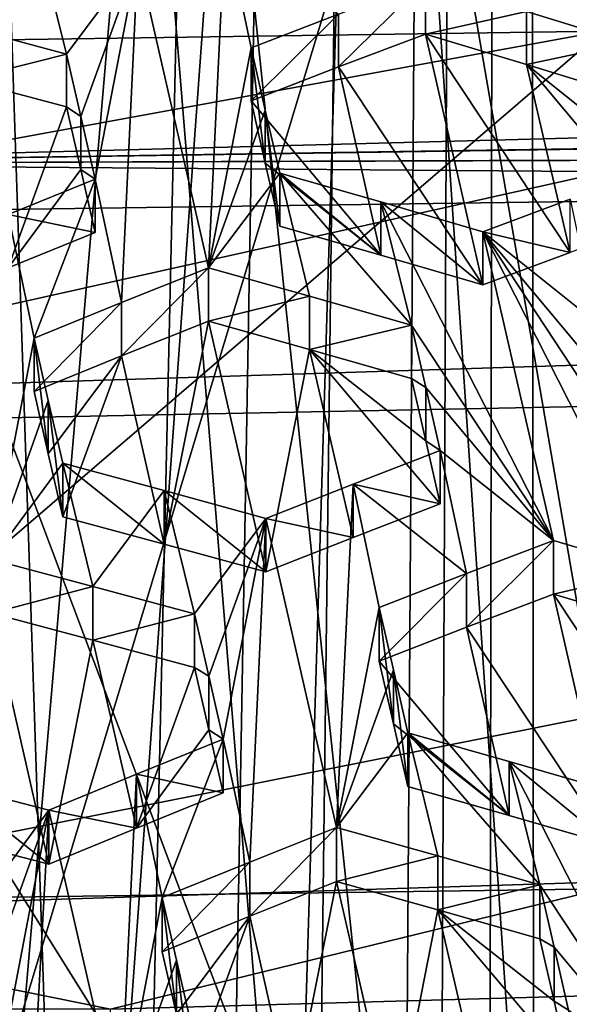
# Model space of a CAD drawing. Header units: metres. Extents: x -24 to 24, y -69 to 184.
# Tile 488 of 656: x 0.5 to 1.15, y 126.188 to 127.353. Entities that reach past the tile are written whole.
import ezdxf

# ---------------------------------------------------------------- set-up
doc = ezdxf.new("R2010")
doc.units = ezdxf.units.M
for name, color, linetype in [('1029', 7, 'CONTINUOUS'), ('1052', 7, 'CONTINUOUS'), ('1075', 7, 'CONTINUOUS'), ('1076', 7, 'CONTINUOUS'), ('1315', 7, 'CONTINUOUS'), ('1380', 7, 'CONTINUOUS'), ('1419', 7, 'CONTINUOUS'), ('1546', 7, 'CONTINUOUS'), ('1783', 7, 'CONTINUOUS'), ('1900', 7, 'CONTINUOUS'), ('1924', 7, 'CONTINUOUS'), ('2073', 7, 'CONTINUOUS'), ('2265', 7, 'CONTINUOUS'), ('2320', 7, 'CONTINUOUS'), ('2339', 7, 'CONTINUOUS'), ('2417', 7, 'CONTINUOUS'), ('2442', 7, 'CONTINUOUS'), ('2444', 7, 'CONTINUOUS'), ('2516', 7, 'CONTINUOUS'), ('2541', 7, 'CONTINUOUS'), ('2561', 7, 'CONTINUOUS'), ('2679', 7, 'CONTINUOUS'), ('2711', 7, 'CONTINUOUS'), ('2838', 7, 'CONTINUOUS'), ('2860', 7, 'CONTINUOUS'), ('2990', 7, 'CONTINUOUS'), ('3159', 7, 'CONTINUOUS'), ('3232', 7, 'CONTINUOUS'), ('3485', 7, 'CONTINUOUS'), ('3639', 7, 'CONTINUOUS'), ('3658', 7, 'CONTINUOUS'), ('367', 7, 'CONTINUOUS'), ('369', 7, 'CONTINUOUS'), ('373', 7, 'CONTINUOUS'), ('383', 7, 'CONTINUOUS'), ('3835', 7, 'CONTINUOUS'), ('3858', 7, 'CONTINUOUS'), ('3966', 2, 'CONTINUOUS'), ('420', 2, 'CONTINUOUS'), ('421', 2, 'CONTINUOUS'), ('424', 3, 'CONTINUOUS'), ('434', 7, 'CONTINUOUS'), ('473', 7, 'CONTINUOUS'), ('474', 7, 'CONTINUOUS'), ('554', 2, 'CONTINUOUS'), ('563', 2, 'CONTINUOUS'), ('756', 7, 'CONTINUOUS'), ('786', 7, 'CONTINUOUS'), ('790', 7, 'CONTINUOUS'), ('966', 7, 'CONTINUOUS')]:
    doc.layers.add(name, color=color, linetype=linetype)

msp = doc.modelspace()

# ---------------------------------------------------------------- linework, layer by layer
at = {"layer": '1029'}
for points in [[(0.925201, 126.657627, 215.742298), (0.925201, 126.594123, 215.759313), (0.942112, 126.520121, 215.646155)], [(0.942112, 126.583723, 215.629113), (0.925201, 126.657627, 215.742298), (0.942112, 126.520121, 215.646155)], [(0.959112, 126.445732, 215.532403), (0.942112, 126.583723, 215.629113), (0.942112, 126.520121, 215.646155)], [(0.959112, 126.509431, 215.515335), (0.942112, 126.583723, 215.629113), (0.959112, 126.445732, 215.532403)]]:
    msp.add_3dface(points, dxfattribs=at)
at = {"layer": '1052'}
for points in [[(0.60762, 126.182572, 210.668684), (1.815886, 126.216579, 210.795601), (0.607628, 125.409831, 210.875738)], [(0.607628, 125.409831, 210.875738), (1.815886, 126.216579, 210.795601), (1.815888, 125.443838, 211.002656)]]:
    msp.add_3dface(points, dxfattribs=at)
at = {"layer": '1075'}
for points in [[(1.188961, 126.32483, 211.199601), (0.60762, 126.182572, 210.668684), (-0.012027, 126.307723, 211.135754)], [(1.815886, 126.216579, 210.795601), (0.60762, 126.182572, 210.668684), (1.188961, 126.32483, 211.199601)], [(0.60762, 126.182572, 210.668684), (-0.607618, 126.182572, 210.668684), (-0.012027, 126.307723, 211.135754)]]:
    msp.add_3dface(points, dxfattribs=at)
at = {"layer": '1076'}
for points in [[(0.84305, 127.025829, 216.306388), (0.72345, 126.996349, 216.365575), (0.72345, 127.059317, 216.348703)], [(0.84305, 126.962811, 216.323274), (0.72345, 126.996349, 216.365575), (0.84305, 127.025829, 216.306388)], [(0.963481, 126.991414, 216.263966), (0.84305, 126.962811, 216.323274), (0.84305, 127.025829, 216.306388)], [(0.963481, 126.928344, 216.280866), (0.84305, 126.962811, 216.323274), (0.963481, 126.991414, 216.263966)]]:
    msp.add_3dface(points, dxfattribs=at)
at = {"layer": '1315'}
for points in [[(0.963481, 126.928344, 216.280866), (0.963481, 126.991414, 216.263966), (0.980351, 126.917714, 216.151049)], [(0.98035, 126.854551, 216.167981), (0.963481, 126.928344, 216.280866), (0.980351, 126.917714, 216.151049)], [(0.997392, 126.843267, 216.03699), (0.98035, 126.854551, 216.167981), (0.980351, 126.917714, 216.151049)], [(0.997392, 126.780002, 216.053942), (0.98035, 126.854551, 216.167981), (0.997392, 126.843267, 216.03699)]]:
    msp.add_3dface(points, dxfattribs=at)
at = {"layer": '1380'}
for points in [[(1.188964, 127.339053, 210.927844), (1.188961, 126.32483, 211.199601), (-0.012027, 126.307723, 211.135754)], [(-0.011918, 127.321945, 210.863995), (1.188964, 127.339053, 210.927844), (-0.012027, 126.307723, 211.135754)]]:
    msp.add_3dface(points, dxfattribs=at)
at = {"layer": '1419'}
for points in [[(0.55561, 127.249492, 216.745112), (0.486881, 127.059295, 216.447866), (0.435305, 127.281695, 216.788074)], [(0.572507, 127.175556, 216.632049), (0.486881, 127.059295, 216.447866), (0.55561, 127.249492, 216.745112)], [(0.589522, 127.101106, 216.5182), (0.486881, 127.059295, 216.447866), (0.572507, 127.175556, 216.632049)]]:
    msp.add_3dface(points, dxfattribs=at)
at = {"layer": '1546'}
for points in [[(0.467052, 126.650715, 215.817352), (0.467052, 126.714128, 215.800361), (0.586814, 126.682563, 215.757462)], [(0.467052, 126.650715, 215.817352), (0.586814, 126.682563, 215.757462), (0.586814, 126.619105, 215.774465)], [(0.586814, 126.682563, 215.757462), (0.707083, 126.650195, 215.71456), (0.586814, 126.619105, 215.774465)], [(0.586814, 126.619105, 215.774465), (0.707083, 126.650195, 215.71456), (0.707083, 126.586691, 215.731576)]]:
    msp.add_3dface(points, dxfattribs=at)
at = {"layer": '1783'}
for points in [[(0.707083, 126.586691, 215.731576), (0.707083, 126.650195, 215.71456), (0.723994, 126.576291, 215.601375)], [(0.707083, 126.586691, 215.731576), (0.723994, 126.576291, 215.601375), (0.723994, 126.512689, 215.618417)], [(0.723994, 126.576291, 215.601375), (0.740994, 126.501999, 215.487598), (0.723994, 126.512689, 215.618417)], [(0.723994, 126.512689, 215.618417), (0.740994, 126.501999, 215.487598), (0.740994, 126.438299, 215.504666)]]:
    msp.add_3dface(points, dxfattribs=at)
at = {"layer": '1900'}
for points in [[(0.877049, 127.359335, 216.827486), (0.979847, 127.398087, 216.898765), (0.877049, 127.296751, 216.844256)], [(0.877049, 127.296751, 216.844256), (0.979847, 127.398087, 216.898765), (0.979847, 127.335548, 216.915522)], [(0.773728, 127.256924, 216.772849), (0.877049, 127.359335, 216.827486), (0.877049, 127.296751, 216.844256)], [(0.773728, 127.319554, 216.756068), (0.877049, 127.359335, 216.827486), (0.773728, 127.256924, 216.772849)]]:
    msp.add_3dface(points, dxfattribs=at)
at = {"layer": '1924'}
for points in [[(0.551242, 126.7648, 215.997207), (0.670948, 126.732594, 215.954504), (0.551242, 126.828065, 215.980255)], [(0.551242, 126.828065, 215.980255), (0.670948, 126.732594, 215.954504), (0.670948, 126.795905, 215.937539)], [(0.670948, 126.795905, 215.937539), (0.791273, 126.699541, 215.911762), (0.791273, 126.762901, 215.894784)], [(0.670948, 126.732594, 215.954504), (0.791273, 126.699541, 215.911762), (0.670948, 126.795905, 215.937539)]]:
    msp.add_3dface(points, dxfattribs=at)
at = {"layer": '2073'}
for points in [[(0.979847, 127.335548, 216.915522), (0.979847, 127.398087, 216.898765), (1.099188, 127.362346, 216.857165)], [(0.979847, 127.335548, 216.915522), (1.099188, 127.362346, 216.857165), (1.099188, 127.299751, 216.873938)], [(1.099188, 127.362346, 216.857165), (1.219878, 127.325494, 216.815285), (1.099188, 127.299751, 216.873938)], [(1.219878, 127.325494, 216.815285), (1.219878, 127.262842, 216.832072), (1.099188, 127.299751, 216.873938)]]:
    msp.add_3dface(points, dxfattribs=at)
at = {"layer": '2265'}
for points in [[(1.028486, 126.634158, 215.830636), (1.13132, 126.67335, 215.901825), (1.199143, 126.376767, 215.447951)], [(1.302358, 126.415599, 215.519539), (1.13132, 126.67335, 215.901825), (1.250829, 126.637997, 215.860049)], [(1.199143, 126.376767, 215.447951), (1.13132, 126.67335, 215.901825), (1.302358, 126.415599, 215.519539)], [(0.925201, 126.594123, 215.759313), (1.028486, 126.634158, 215.830636), (1.078731, 126.411654, 215.490239)], [(1.078731, 126.411654, 215.490239), (1.028486, 126.634158, 215.830636), (1.199143, 126.376767, 215.447951)], [(0.925201, 126.594123, 215.759313), (1.078731, 126.411654, 215.490239), (0.942112, 126.520121, 215.646155)], [(0.959112, 126.445732, 215.532403), (0.942112, 126.520121, 215.646155), (1.078731, 126.411654, 215.490239)]]:
    msp.add_3dface(points, dxfattribs=at)
at = {"layer": '2320'}
for points in [[(0.959112, 126.509431, 215.515335), (0.959112, 126.445732, 215.532403), (1.078731, 126.411654, 215.490239)], [(0.959112, 126.509431, 215.515335), (1.078731, 126.411654, 215.490239), (1.078732, 126.475404, 215.473157)], [(1.078731, 126.411654, 215.490239), (1.199143, 126.376767, 215.447951), (1.078732, 126.475404, 215.473157)], [(1.078732, 126.475404, 215.473157), (1.199143, 126.376767, 215.447951), (1.199143, 126.440571, 215.430855)]]:
    msp.add_3dface(points, dxfattribs=at)
at = {"layer": '2339'}
for points in [[(1.13132, 126.67335, 215.901825), (1.13132, 126.736762, 215.884834), (1.250829, 126.701464, 215.843043)], [(1.250829, 126.637997, 215.860049), (1.13132, 126.67335, 215.901825), (1.250829, 126.701464, 215.843043)]]:
    msp.add_3dface(points, dxfattribs=at)
at = {"layer": '2417'}
for points in [[(0.740994, 126.438299, 215.504666), (0.740994, 126.501999, 215.487598), (0.638266, 126.460393, 215.417139)], [(0.638266, 126.460393, 215.417139), (0.534875, 126.417936, 215.346382), (0.638266, 126.396642, 215.434221)], [(0.740994, 126.438299, 215.504666), (0.638266, 126.460393, 215.417139), (0.638266, 126.396642, 215.434221)], [(0.638266, 126.396642, 215.434221), (0.534875, 126.417936, 215.346382), (0.534875, 126.354133, 215.363478)]]:
    msp.add_3dface(points, dxfattribs=at)
at = {"layer": '2442'}
for points in [[(0.55561, 127.312122, 216.72833), (0.435305, 127.281695, 216.788074), (0.435305, 127.344278, 216.771304)], [(0.55561, 127.249492, 216.745112), (0.435305, 127.281695, 216.788074), (0.55561, 127.312122, 216.72833)]]:
    msp.add_3dface(points, dxfattribs=at)
at = {"layer": '2444'}
for points in [[(1.131844, 126.255857, 215.1371), (1.114953, 126.265712, 215.267284), (1.114953, 126.329656, 215.250151)], [(1.131843, 126.191819, 215.154263), (1.114953, 126.265712, 215.267284), (1.131844, 126.255857, 215.1371)], [(1.148864, 126.18149, 215.02318), (1.131843, 126.191819, 215.154263), (1.131844, 126.255857, 215.1371)], [(1.148864, 126.117351, 215.040366), (1.131843, 126.191819, 215.154263), (1.148864, 126.18149, 215.02318)]]:
    msp.add_3dface(points, dxfattribs=at)
at = {"layer": '2516'}
for points in [[(0.51733, 126.913142, 216.22413), (0.534201, 126.839345, 216.111239), (0.51733, 126.976212, 216.207231)], [(0.51733, 126.976212, 216.207231), (0.534201, 126.839345, 216.111239), (0.5342, 126.902516, 216.09432)], [(0.551242, 126.7648, 215.997207), (0.551242, 126.828065, 215.980255), (0.5342, 126.902516, 216.09432)], [(0.534201, 126.839345, 216.111239), (0.551242, 126.7648, 215.997207), (0.5342, 126.902516, 216.09432)]]:
    msp.add_3dface(points, dxfattribs=at)
at = {"layer": '2541'}
for points in [[(0.997392, 126.780002, 216.053942), (0.997392, 126.843267, 216.03699), (0.894589, 126.803522, 215.965973)], [(0.791273, 126.762901, 215.894784), (0.894589, 126.740211, 215.982938), (0.894589, 126.803522, 215.965973)], [(0.894589, 126.740211, 215.982938), (0.997392, 126.780002, 216.053942), (0.894589, 126.803522, 215.965973)], [(0.791273, 126.699541, 215.911762), (0.894589, 126.740211, 215.982938), (0.791273, 126.762901, 215.894784)]]:
    msp.add_3dface(points, dxfattribs=at)
at = {"layer": '2561'}
for points in [[(1.150892, 127.140337, 216.516484), (1.047671, 127.102007, 216.444756), (1.150893, 127.077449, 216.533335)], [(1.150893, 127.077449, 216.533335), (1.047671, 127.102007, 216.444756), (1.047671, 127.039076, 216.461619)]]:
    msp.add_3dface(points, dxfattribs=at)
at = {"layer": '2679'}
for points in [[(0.534875, 126.354133, 215.363478), (0.414672, 126.449113, 215.389574), (0.414671, 126.385354, 215.406659)], [(0.534875, 126.354133, 215.363478), (0.534875, 126.417936, 215.346382), (0.414672, 126.449113, 215.389574)]]:
    msp.add_3dface(points, dxfattribs=at)
at = {"layer": '2711'}
for points in [[(0.467052, 126.650715, 215.817352), (0.534875, 126.354133, 215.363478), (0.414671, 126.385354, 215.406659)], [(0.467052, 126.650715, 215.817352), (0.586814, 126.619105, 215.774465), (0.534875, 126.354133, 215.363478)], [(0.586814, 126.619105, 215.774465), (0.638266, 126.396642, 215.434221), (0.534875, 126.354133, 215.363478)], [(0.586814, 126.619105, 215.774465), (0.707083, 126.586691, 215.731576), (0.638266, 126.396642, 215.434221)], [(0.707083, 126.586691, 215.731576), (0.723994, 126.512689, 215.618417), (0.638266, 126.396642, 215.434221)], [(0.723994, 126.512689, 215.618417), (0.740994, 126.438299, 215.504666), (0.638266, 126.396642, 215.434221)]]:
    msp.add_3dface(points, dxfattribs=at)
at = {"layer": '2838'}
for points in [[(0.55561, 127.249492, 216.745112), (0.55561, 127.312122, 216.72833), (0.572507, 127.238284, 216.615241)], [(0.572507, 127.175556, 216.632049), (0.55561, 127.249492, 216.745112), (0.572507, 127.238284, 216.615241)], [(0.589522, 127.163932, 216.501366), (0.572507, 127.175556, 216.632049), (0.572507, 127.238284, 216.615241)], [(0.589522, 127.163932, 216.501366), (0.589522, 127.101106, 216.5182), (0.572507, 127.175556, 216.632049)]]:
    msp.add_3dface(points, dxfattribs=at)
at = {"layer": '2860'}
for points in [[(0.877049, 127.296751, 216.844256), (0.979847, 127.335548, 216.915522), (1.047671, 127.039076, 216.461619)], [(0.979847, 127.335548, 216.915522), (1.150893, 127.077449, 216.533335), (1.047671, 127.039076, 216.461619)], [(0.979847, 127.335548, 216.915522), (1.099188, 127.299751, 216.873938), (1.150893, 127.077449, 216.533335)], [(0.773728, 127.256924, 216.772849), (0.877049, 127.296751, 216.844256), (0.927152, 127.074302, 216.503861)], [(0.877049, 127.296751, 216.844256), (1.047671, 127.039076, 216.461619), (0.927152, 127.074302, 216.503861)], [(1.219878, 127.262842, 216.832072), (1.236638, 127.189736, 216.719871), (1.099188, 127.299751, 216.873938)], [(1.099188, 127.299751, 216.873938), (1.25379, 127.114904, 216.605041), (1.150893, 127.077449, 216.533335)], [(1.236638, 127.189736, 216.719871), (1.25379, 127.114904, 216.605041), (1.099188, 127.299751, 216.873938)], [(0.773728, 127.256924, 216.772849), (0.927152, 127.074302, 216.503861), (0.790625, 127.182989, 216.659787)], [(0.80764, 127.108538, 216.545938), (0.790625, 127.182989, 216.659787), (0.927152, 127.074302, 216.503861)]]:
    msp.add_3dface(points, dxfattribs=at)
at = {"layer": '2990'}
for points in [[(0.80764, 127.171364, 216.529103), (0.927152, 127.074302, 216.503861), (0.927153, 127.137179, 216.487013)], [(0.80764, 127.108538, 216.545938), (0.927152, 127.074302, 216.503861), (0.80764, 127.171364, 216.529103)], [(0.927152, 127.074302, 216.503861), (1.047671, 127.039076, 216.461619), (0.927153, 127.137179, 216.487013)], [(1.047671, 127.039076, 216.461619), (1.047671, 127.102007, 216.444756), (0.927153, 127.137179, 216.487013)]]:
    msp.add_3dface(points, dxfattribs=at)
at = {"layer": '3159'}
for points in [[(1.064038, 127.507536, 217.079862), (1.219878, 127.325494, 216.815285), (1.099188, 127.362346, 216.857165)], [(1.064038, 127.507536, 217.079862), (1.18324, 127.470984, 217.038539), (1.219878, 127.325494, 216.815285)], [(0.435305, 127.344278, 216.771304), (0.39977, 127.489736, 216.994094), (0.519413, 127.457839, 216.951335)], [(0.55561, 127.312122, 216.72833), (0.435305, 127.344278, 216.771304), (0.519413, 127.457839, 216.951335)], [(0.639801, 127.424897, 216.908536), (0.55561, 127.312122, 216.72833), (0.519413, 127.457839, 216.951335)], [(0.72345, 127.059317, 216.348703), (0.639801, 127.424897, 216.908536), (0.743166, 127.465458, 216.979781)], [(0.773728, 127.319554, 216.756068), (0.72345, 127.059317, 216.348703), (0.743166, 127.465458, 216.979781)], [(0.877049, 127.359335, 216.827486), (0.773728, 127.319554, 216.756068), (0.743166, 127.465458, 216.979781)], [(0.55561, 127.312122, 216.72833), (0.639801, 127.424897, 216.908536), (0.572507, 127.238284, 216.615241)], [(0.639801, 127.424897, 216.908536), (0.589522, 127.163932, 216.501366), (0.572507, 127.238284, 216.615241)], [(0.589522, 127.163932, 216.501366), (0.639801, 127.424897, 216.908536), (0.620758, 127.018259, 216.278127)], [(0.639801, 127.424897, 216.908536), (0.72345, 127.059317, 216.348703), (0.620758, 127.018259, 216.278127)], [(0.72345, 127.059317, 216.348703), (0.773728, 127.319554, 216.756068), (0.790625, 127.245716, 216.642979)], [(0.80764, 127.171364, 216.529103), (0.72345, 127.059317, 216.348703), (0.790625, 127.245716, 216.642979)], [(0.84305, 127.025829, 216.306388), (0.72345, 127.059317, 216.348703), (0.80764, 127.171364, 216.529103)], [(0.963481, 126.991414, 216.263966), (0.80764, 127.171364, 216.529103), (0.927153, 127.137179, 216.487013)], [(0.963481, 126.991414, 216.263966), (0.84305, 127.025829, 216.306388), (0.80764, 127.171364, 216.529103)], [(0.486881, 127.122172, 216.431018), (0.589522, 127.163932, 216.501366), (0.51733, 126.976212, 216.207231)], [(0.51733, 126.976212, 216.207231), (0.589522, 127.163932, 216.501366), (0.620758, 127.018259, 216.278127)], [(1.047671, 127.102007, 216.444756), (1.13132, 126.736762, 215.884834), (0.927153, 127.137179, 216.487013)], [(1.13132, 126.736762, 215.884834), (0.963481, 126.991414, 216.263966), (0.927153, 127.137179, 216.487013)], [(1.181598, 126.994777, 216.292794), (1.047671, 127.102007, 216.444756), (1.150892, 127.140337, 216.516484)], [(0.467052, 126.714128, 215.800361), (0.486881, 127.122172, 216.431018), (0.51733, 126.976212, 216.207231)], [(1.21551, 126.846807, 216.065771), (1.250829, 126.701464, 215.843043), (1.047671, 127.102007, 216.444756)], [(1.198412, 126.921416, 216.180235), (1.21551, 126.846807, 216.065771), (1.047671, 127.102007, 216.444756)], [(1.181598, 126.994777, 216.292794), (1.198412, 126.921416, 216.180235), (1.047671, 127.102007, 216.444756)], [(1.250829, 126.701464, 215.843043), (1.13132, 126.736762, 215.884834), (1.047671, 127.102007, 216.444756)], [(0.963481, 126.991414, 216.263966), (1.13132, 126.736762, 215.884834), (0.980351, 126.917714, 216.151049)], [(0.467052, 126.714128, 215.800361), (0.51733, 126.976212, 216.207231), (0.5342, 126.902516, 216.09432)], [(0.997392, 126.843267, 216.03699), (0.980351, 126.917714, 216.151049), (1.13132, 126.736762, 215.884834)], [(0.551242, 126.828065, 215.980255), (0.467052, 126.714128, 215.800361), (0.5342, 126.902516, 216.09432)], [(0.997392, 126.843267, 216.03699), (1.028486, 126.697615, 215.813632), (0.894589, 126.803522, 215.965973)], [(1.13132, 126.736762, 215.884834), (1.028486, 126.697615, 215.813632), (0.997392, 126.843267, 216.03699)], [(0.586814, 126.682563, 215.757462), (0.467052, 126.714128, 215.800361), (0.551242, 126.828065, 215.980255)], [(0.586814, 126.682563, 215.757462), (0.551242, 126.828065, 215.980255), (0.670948, 126.795905, 215.937539)], [(0.707083, 126.650195, 215.71456), (0.586814, 126.682563, 215.757462), (0.670948, 126.795905, 215.937539)], [(0.707083, 126.650195, 215.71456), (0.670948, 126.795905, 215.937539), (0.791273, 126.762901, 215.894784)], [(0.791273, 126.762901, 215.894784), (0.894589, 126.803522, 215.965973), (0.874922, 126.397321, 215.334951)], [(0.894589, 126.803522, 215.965973), (0.925201, 126.657627, 215.742298), (0.874922, 126.397321, 215.334951)], [(1.028486, 126.697615, 215.813632), (0.925201, 126.657627, 215.742298), (0.894589, 126.803522, 215.965973)], [(0.723994, 126.576291, 215.601375), (0.707083, 126.650195, 215.71456), (0.791273, 126.762901, 215.894784)], [(0.740994, 126.501999, 215.487598), (0.723994, 126.576291, 215.601375), (0.791273, 126.762901, 215.894784)], [(0.740994, 126.501999, 215.487598), (0.791273, 126.762901, 215.894784), (0.77216, 126.356295, 215.264311)], [(0.77216, 126.356295, 215.264311), (0.791273, 126.762901, 215.894784), (0.874922, 126.397321, 215.334951)], [(0.925201, 126.657627, 215.742298), (0.942112, 126.583723, 215.629113), (0.874922, 126.397321, 215.334951)], [(0.942112, 126.583723, 215.629113), (0.959112, 126.509431, 215.515335), (0.874922, 126.397321, 215.334951)], [(0.638266, 126.460393, 215.417139), (0.740994, 126.501999, 215.487598), (0.668803, 126.314454, 215.193415)], [(0.668803, 126.314454, 215.193415), (0.740994, 126.501999, 215.487598), (0.77216, 126.356295, 215.264311)], [(0.874922, 126.397321, 215.334951), (0.959112, 126.509431, 215.515335), (0.9946, 126.363871, 215.292593)], [(0.959112, 126.509431, 215.515335), (1.114953, 126.329656, 215.250151), (0.9946, 126.363871, 215.292593)], [(0.959112, 126.509431, 215.515335), (1.078732, 126.475404, 215.473157), (1.114953, 126.329656, 215.250151)], [(1.078732, 126.475404, 215.473157), (1.282792, 126.075223, 214.870959), (1.114953, 126.329656, 215.250151)], [(1.282792, 126.075223, 214.870959), (1.078732, 126.475404, 215.473157), (1.199143, 126.440571, 215.430855)], [(0.534875, 126.417936, 215.346382), (0.638266, 126.460393, 215.417139), (0.618524, 126.052589, 214.786487)], [(0.618524, 126.052589, 214.786487), (0.638266, 126.460393, 215.417139), (0.668803, 126.314454, 215.193415)], [(0.534875, 126.417936, 215.346382), (0.450685, 126.303641, 215.166584), (0.414672, 126.449113, 215.389574)], [(0.467533, 126.23009, 215.053801), (0.450685, 126.303641, 215.166584), (0.534875, 126.417936, 215.346382)], [(0.484596, 126.155599, 214.93958), (0.467533, 126.23009, 215.053801), (0.534875, 126.417936, 215.346382)], [(0.484596, 126.155599, 214.93958), (0.534875, 126.417936, 215.346382), (0.512445, 126.008622, 214.713999)], [(0.512445, 126.008622, 214.713999), (0.534875, 126.417936, 215.346382), (0.618524, 126.052589, 214.786487)], [(1.114953, 126.329656, 215.250151), (1.282792, 126.075223, 214.870959), (1.131844, 126.255857, 215.1371)], [(0.685693, 126.240657, 215.080368), (0.618524, 126.052589, 214.786487), (0.668803, 126.314454, 215.193415)], [(1.148864, 126.18149, 215.02318), (1.131844, 126.255857, 215.1371), (1.282792, 126.075223, 214.870959)], [(0.702714, 126.166288, 214.966445), (0.618524, 126.052589, 214.786487), (0.685693, 126.240657, 215.080368)]]:
    msp.add_3dface(points, dxfattribs=at)
at = {"layer": '3232'}
for points in [[(0.874922, 126.333478, 215.352058), (0.77216, 126.292403, 215.281431), (0.874922, 126.397321, 215.334951)], [(0.77216, 126.292403, 215.281431), (0.77216, 126.356295, 215.264311), (0.874922, 126.397321, 215.334951)], [(0.668803, 126.25051, 215.210549), (0.668803, 126.314454, 215.193415), (0.77216, 126.356295, 215.264311)], [(0.77216, 126.292403, 215.281431), (0.668803, 126.25051, 215.210549), (0.77216, 126.356295, 215.264311)]]:
    msp.add_3dface(points, dxfattribs=at)
at = {"layer": '3485'}
for points in [[(0.64624, 127.821363, 234.171401), (-0.646236, 127.821363, 234.171401), (0, 120.276373, 236.211202)], [(0.64624, 127.821363, 234.171401), (0, 120.276373, 236.211202), (1.26367, 120.259009, 236.146401)], [(1.930974, 127.785197, 234.036427), (0.64624, 127.821363, 234.171401), (1.26367, 120.259009, 236.146401)]]:
    msp.add_3dface(points, dxfattribs=at)
at = {"layer": '3639'}
for points in [[(0.773728, 127.319554, 216.756068), (0.773728, 127.256924, 216.772849), (0.790625, 127.182989, 216.659787)], [(0.773728, 127.319554, 216.756068), (0.790625, 127.182989, 216.659787), (0.790625, 127.245716, 216.642979)], [(0.80764, 127.108538, 216.545938), (0.80764, 127.171364, 216.529103), (0.790625, 127.245716, 216.642979)], [(0.790625, 127.182989, 216.659787), (0.80764, 127.108538, 216.545938), (0.790625, 127.245716, 216.642979)]]:
    msp.add_3dface(points, dxfattribs=at)
at = {"layer": '3658'}
for points in [[(0.874922, 126.333478, 215.352058), (0.874922, 126.397321, 215.334951), (0.9946, 126.363871, 215.292593)], [(0.9946, 126.299979, 215.309713), (0.874922, 126.333478, 215.352058), (0.9946, 126.363871, 215.292593)], [(1.114953, 126.329656, 215.250151), (0.9946, 126.299979, 215.309713), (0.9946, 126.363871, 215.292593)], [(1.114953, 126.265712, 215.267284), (0.9946, 126.299979, 215.309713), (1.114953, 126.329656, 215.250151)]]:
    msp.add_3dface(points, dxfattribs=at)
at = {"layer": '367'}
for points in [[(-1.087972, 145.2, -24.225582), (1.087972, 145.2, -24.225582), (-0.939204, 55.350886, -24.231805)], [(-0.939204, 55.350886, -24.231805), (1.087972, 145.2, -24.225582), (-0.476055, 55.429567, -24.245327)], [(-0.476055, 55.429567, -24.245327), (1.087972, 145.2, -24.225582), (0, 55.456236, -24.25)], [(0, 55.456236, -24.25), (1.087972, 145.2, -24.225582), (0.476036, 55.429568, -24.245327)], [(1.087972, 145.2, -24.225582), (0.939204, 55.350886, -24.231805), (0.476036, 55.429568, -24.245327)], [(0.939204, 55.350886, -24.231805), (1.087972, 145.2, -24.225582), (1.181119, 55.286814, -24.221219)], [(1.087972, 145.2, -24.225582), (3.255157, 145.2, -24.030532), (1.181119, 55.286814, -24.221219)]]:
    msp.add_3dface(points, dxfattribs=at)
at = {"layer": '369'}
for points in [[(0.995562, 125.28536, 24.229555), (-1.087972, 145.2, 24.225582), (-1.005745, 125.285363, 24.229135)], [(1.087972, 145.2, 24.225582), (-1.087972, 145.2, 24.225582), (0.995562, 125.28536, 24.229555)], [(2.988875, 125.286919, 24.065102), (1.087972, 145.2, 24.225582), (0.995562, 125.28536, 24.229555)], [(3.255157, 145.2, 24.030532), (1.087972, 145.2, 24.225582), (2.988875, 125.286919, 24.065102)]]:
    msp.add_3dface(points, dxfattribs=at)
at = {"layer": '373'}
for points in [[(6.468189, 146.382367, 240.147825), (0.425551, 117.362268, 33.359767), (0, 146.423799, 240.142002)], [(0.998602, 117.359051, 33.34274), (0.425551, 117.362268, 33.359767), (6.468189, 146.382367, 240.147825)], [(1.280676, 117.356515, 33.329314), (0.998602, 117.359051, 33.34274), (6.468189, 146.382367, 240.147825)]]:
    msp.add_3dface(points, dxfattribs=at)
at = {"layer": '383'}
for points in [[(0.003838, 127.601559, 241.155137), (0.003879, 126.907325, 240.505234), (3.626778, 127.716915, 241.135746)], [(3.626778, 127.716915, 241.135746), (0.003879, 126.907325, 240.505234), (3.666182, 127.023898, 240.484851)], [(0.003879, 126.907325, 240.505234), (0.003915, 126.295114, 239.777544), (3.666182, 127.023898, 240.484851)], [(3.666182, 127.023898, 240.484851), (0.003915, 126.295114, 239.777544), (3.6995, 126.412857, 239.756148)], [(0.003915, 126.295114, 239.777544), (0.003943, 125.773576, 238.98235), (3.6995, 126.412857, 239.756148)], [(3.6995, 126.412857, 239.756148), (0.003943, 125.773576, 238.98235), (3.726261, 125.892436, 238.959947)]]:
    msp.add_3dface(points, dxfattribs=at)
at = {"layer": '3835'}
for points in [[(0.668803, 126.25051, 215.210549), (0.685694, 126.176614, 215.097524), (0.668803, 126.314454, 215.193415)], [(0.685694, 126.176614, 215.097524), (0.685693, 126.240657, 215.080368), (0.668803, 126.314454, 215.193415)], [(0.702714, 126.102149, 214.983631), (0.702714, 126.166288, 214.966445), (0.685693, 126.240657, 215.080368)], [(0.685694, 126.176614, 215.097524), (0.702714, 126.102149, 214.983631), (0.685693, 126.240657, 215.080368)]]:
    msp.add_3dface(points, dxfattribs=at)
at = {"layer": '3858'}
for points in [[(0.72345, 127.059317, 216.348703), (0.620759, 126.955241, 216.295013), (0.620758, 127.018259, 216.278127)], [(0.72345, 126.996349, 216.365575), (0.620759, 126.955241, 216.295013), (0.72345, 127.059317, 216.348703)], [(0.51733, 126.913142, 216.22413), (0.51733, 126.976212, 216.207231), (0.620758, 127.018259, 216.278127)], [(0.620759, 126.955241, 216.295013), (0.51733, 126.913142, 216.22413), (0.620758, 127.018259, 216.278127)]]:
    msp.add_3dface(points, dxfattribs=at)
at = {"layer": '3966'}
for points in [[(1.243453, 127.138809, 210.180522), (0, 127.121358, 210.115396), (1.202077, 125.197339, 210.696156)], [(0, 127.121358, 210.115396), (0, 125.181034, 210.635304), (1.202077, 125.197339, 210.696156)]]:
    msp.add_3dface(points, dxfattribs=at)
at = {"layer": '420'}
for points in [[(-0.011918, 127.321945, 210.863995), (0, 127.121358, 210.115396), (1.188964, 127.339053, 210.927844)], [(0, 127.121358, 210.115396), (1.243453, 127.138809, 210.180522), (1.188964, 127.339053, 210.927844)]]:
    msp.add_3dface(points, dxfattribs=at)
at = {"layer": '421'}
for points in [[(0, 124.510098, 235.40289), (0, 128.921645, 234.22082), (1.324554, 128.903056, 234.151446)], [(1.264135, 124.506192, 235.336229), (0, 124.510098, 235.40289), (1.324554, 128.903056, 234.151446)]]:
    msp.add_3dface(points, dxfattribs=at)
at = {"layer": '424'}
for points in [[(1.784726, 128.212396, 214.187202), (0.898841, 128.170625, 214.031313), (1.723909, 125.98698, 214.768354)], [(0.898841, 128.170625, 214.031313), (0, 128.156635, 213.979099), (0.831387, 125.946969, 214.619031)], [(1.279867, 125.963479, 214.680647), (0.898841, 128.170625, 214.031313), (0.831387, 125.946969, 214.619031)], [(1.723909, 125.98698, 214.768354), (0.898841, 128.170625, 214.031313), (1.279867, 125.963479, 214.680647)], [(0.831387, 125.946969, 214.619031), (0, 128.156635, 213.979099), (0.379927, 125.937498, 214.583686)]]:
    msp.add_3dface(points, dxfattribs=at)
at = {"layer": '434'}
for points in [[(0.002991, 113.722717, 33.878384), (0.94341, 113.718942, 33.859597), (0, 142.110666, 235.869139)], [(0.94341, 113.718942, 33.859597), (1.9185, 113.70702, 33.800065), (0, 142.110666, 235.869139)], [(0, 142.110666, 235.869139), (2.91877, 113.686239, 33.696064), (3.305357, 142.081073, 235.75762)], [(1.9185, 113.70702, 33.800065), (2.91877, 113.686239, 33.696064), (0, 142.110666, 235.869139)]]:
    msp.add_3dface(points, dxfattribs=at)
at = {"layer": '473'}
for points in [[(0, 124.461718, 208.020901), (0, 125.65869, 207.916179), (11.322727, 127.094211, 207.492959)], [(0, 125.65869, 207.916179), (0, 126.872209, 207.81001), (11.322727, 127.094211, 207.492959)], [(0, 124.461718, 208.020901), (11.322727, 127.094211, 207.492959), (3.073802, 124.541932, 207.933085)]]:
    msp.add_3dface(points, dxfattribs=at)
at = {"layer": '474'}
for points in [[(0, 127.18221, 207.807006), (0, 127.488684, 207.851892), (11.468226, 127.485779, 207.492798)], [(11.440357, 127.35814, 207.48396), (0, 127.18221, 207.807006), (11.468226, 127.485779, 207.492798)], [(11.438708, 127.352507, 207.483769), (0, 127.18221, 207.807006), (11.440357, 127.35814, 207.48396)], [(11.391615, 127.224947, 207.483923), (0, 127.18221, 207.807006), (11.438708, 127.352507, 207.483769)], [(11.390048, 127.221444, 207.484048), (0, 127.18221, 207.807006), (11.391615, 127.224947, 207.483923)], [(11.322727, 127.094211, 207.492959), (0, 127.18221, 207.807006), (11.390048, 127.221444, 207.484048)], [(11.322727, 127.094211, 207.492959), (0, 126.872209, 207.81001), (0, 127.18221, 207.807006)]]:
    msp.add_3dface(points, dxfattribs=at)
at = {"layer": '554'}
for points in [[(2.052971, 145.7, -22.155085), (0, 145.7, -22.25), (2.053064, 117.5, -22.155077)], [(2.053064, 117.5, -22.155077), (0, 145.7, -22.25), (0, 117.5, -22.25)]]:
    msp.add_3dface(points, dxfattribs=at)
at = {"layer": '563'}
for points in [[(0, 117.5, 22.25), (2.052971, 145.7, 22.155085), (2.053064, 117.5, 22.155077)], [(0, 145.7, 22.25), (2.052971, 145.7, 22.155085), (0, 117.5, 22.25)]]:
    msp.add_3dface(points, dxfattribs=at)
at = {"layer": '756'}
for points in [[(0.77216, 126.292403, 215.281431), (0.874922, 126.333478, 215.352058), (0.822466, 126.069765, 214.940956)], [(0.822466, 126.069765, 214.940956), (0.874922, 126.333478, 215.352058), (0.942745, 126.036671, 214.898244)], [(0.874922, 126.333478, 215.352058), (0.9946, 126.299979, 215.309713), (0.942745, 126.036671, 214.898244)], [(0.668803, 126.25051, 215.210549), (0.77216, 126.292403, 215.281431), (0.685694, 126.176614, 215.097524)], [(0.685694, 126.176614, 215.097524), (0.77216, 126.292403, 215.281431), (0.702714, 126.102149, 214.983631)], [(0.702714, 126.102149, 214.983631), (0.77216, 126.292403, 215.281431), (0.822466, 126.069765, 214.940956)], [(0.942745, 126.036671, 214.898244), (0.9946, 126.299979, 215.309713), (1.046025, 126.07738, 214.969381)], [(0.9946, 126.299979, 215.309713), (1.114953, 126.265712, 215.267284), (1.131843, 126.191819, 215.154263)], [(1.148864, 126.117351, 215.040366), (0.9946, 126.299979, 215.309713), (1.131843, 126.191819, 215.154263)], [(1.046025, 126.07738, 214.969381), (0.9946, 126.299979, 215.309713), (1.148864, 126.117351, 215.040366)]]:
    msp.add_3dface(points, dxfattribs=at)
at = {"layer": '786'}
for points in [[(0.620759, 126.955241, 216.295013), (0.72345, 126.996349, 216.365575), (0.670948, 126.732594, 215.954504)], [(0.670948, 126.732594, 215.954504), (0.72345, 126.996349, 216.365575), (0.791273, 126.699541, 215.911762)], [(0.72345, 126.996349, 216.365575), (0.84305, 126.962811, 216.323274), (0.791273, 126.699541, 215.911762)], [(0.791273, 126.699541, 215.911762), (0.84305, 126.962811, 216.323274), (0.894589, 126.740211, 215.982938)], [(0.84305, 126.962811, 216.323274), (0.963481, 126.928344, 216.280866), (0.98035, 126.854551, 216.167981)], [(0.997392, 126.780002, 216.053942), (0.84305, 126.962811, 216.323274), (0.98035, 126.854551, 216.167981)], [(0.894589, 126.740211, 215.982938), (0.84305, 126.962811, 216.323274), (0.997392, 126.780002, 216.053942)], [(0.51733, 126.913142, 216.22413), (0.620759, 126.955241, 216.295013), (0.534201, 126.839345, 216.111239)], [(0.534201, 126.839345, 216.111239), (0.620759, 126.955241, 216.295013), (0.551242, 126.7648, 215.997207)], [(0.551242, 126.7648, 215.997207), (0.620759, 126.955241, 216.295013), (0.670948, 126.732594, 215.954504)]]:
    msp.add_3dface(points, dxfattribs=at)
at = {"layer": '790'}
for points in [[(0.589522, 127.163932, 216.501366), (0.486881, 127.122172, 216.431018), (0.589522, 127.101106, 216.5182)], [(0.589522, 127.101106, 216.5182), (0.486881, 127.122172, 216.431018), (0.486881, 127.059295, 216.447866)]]:
    msp.add_3dface(points, dxfattribs=at)
at = {"layer": '966'}
for points in [[(1.028486, 126.697615, 215.813632), (1.13132, 126.736762, 215.884834), (1.028486, 126.634158, 215.830636)], [(1.028486, 126.634158, 215.830636), (1.13132, 126.736762, 215.884834), (1.13132, 126.67335, 215.901825)], [(0.925201, 126.594123, 215.759313), (1.028486, 126.697615, 215.813632), (1.028486, 126.634158, 215.830636)], [(0.925201, 126.657627, 215.742298), (1.028486, 126.697615, 215.813632), (0.925201, 126.594123, 215.759313)]]:
    msp.add_3dface(points, dxfattribs=at)

doc.saveas('drawing.dxf')
